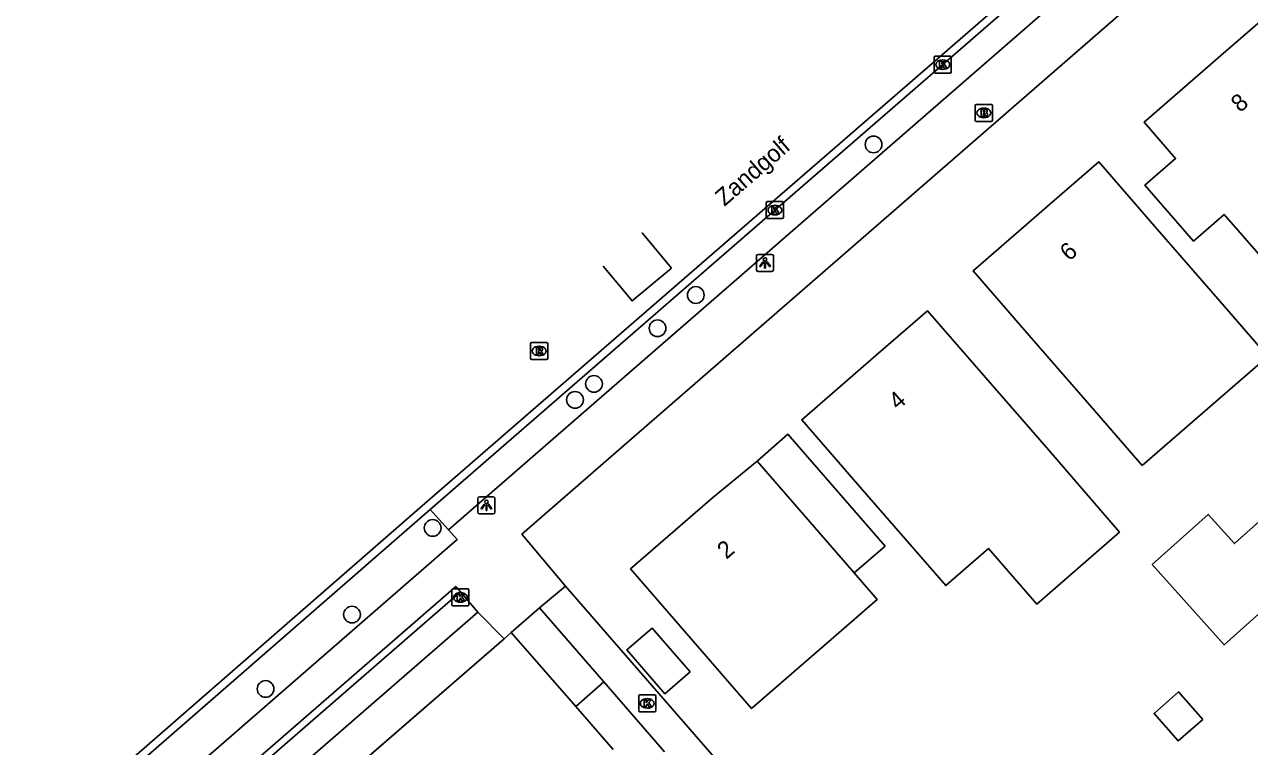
# Model space of a CAD drawing. Extents: x 155888 to 156864, y 383882 to 384671.
# Drawn here: x 156267.2 to 156338.8, y 384366.1 to 384408.3 of the extents above; entities that cross this region are included whole.
import ezdxf

# ---------------------------------------------------------------- set-up
doc = ezdxf.new("R2010")
doc.units = 0
for name, color, linetype in [('IMGEO_Boom', 7, 'Continuous'), ('IMGEO_Brandkraan', 7, 'Continuous'), ('IMGEO_Groenvoorziening', 7, 'Continuous'), ('IMGEO_Kolk', 7, 'Continuous'), ('IMGEO_Lichtpunt', 7, 'Continuous'), ('IMGEO_Muur', 7, 'Continuous'), ('IMGEO_Openbare_ruimte_label', 7, 'Continuous'), ('IMGEO_Pand', 7, 'Continuous'), ('IMGEO_Pand_nummerreeks', 7, 'Continuous'), ('IMGEO_Parkeervlak_open', 7, 'Continuous'), ('IMGEO_Rijbaan_lokaal_gesloten', 7, 'Continuous'), ('IMGEO_Rijbaan_lokaal_open', 7, 'Continuous'), ('IMGEO_Rioolput', 7, 'Continuous'), ('IMGEO_Voetpad_open', 7, 'Continuous')]:
    doc.layers.add(name, color=color, linetype=linetype)

msp = doc.modelspace()

# ---------------------------------------------------------------- linework, layer by layer
at = {"layer": 'IMGEO_Boom'}
for centre in [(156316.809, 384401.321), (156306.429, 384392.523), (156304.196, 384390.58), (156300.484, 384387.329), (156299.377, 384386.398), (156291.065, 384378.916), (156286.354, 384373.854), (156281.309, 384369.511)]:
    msp.add_circle(centre, 0.489, dxfattribs=at)
at = {"layer": 'IMGEO_Brandkraan'}
for p, q in [((156322.747, 384402.736), (156322.747, 384403.588)), ((156322.822, 384403.662), (156323.674, 384403.662)), ((156323.235, 384403.442), (156323.26, 384403.442)), ((156323.748, 384403.588), (156323.748, 384402.736)), ((156323.674, 384402.662), (156322.822, 384402.662)), ((156323.258, 384402.882), (156323.233, 384402.882))]:
    msp.add_line(p, q, dxfattribs=at)
for points in [[(156322.747, 384402.736), (156322.747, 384403.588)], [(156322.822, 384403.662), (156323.674, 384403.662)], [(156323.095, 384403.362), (156323.095, 384402.962), (156323.308, 384402.962)], [(156323.326, 384403.362), (156323.095, 384403.362)], [(156323.748, 384403.588), (156323.748, 384402.736)], [(156323.674, 384402.662), (156322.822, 384402.662)], [(156323.274, 384403.281), (156323.22, 384403.281), (156323.22, 384403.205)], [(156323.22, 384403.205), (156323.273, 384403.205)], [(156323.282, 384403.129), (156323.22, 384403.129), (156323.22, 384403.048)], [(156323.22, 384403.048), (156323.282, 384403.048)]]:
    msp.add_lwpolyline(points, dxfattribs=at)
for centre, radius, start, end in [((156322.824, 384403.586), 0.0765, 91.55205, 178.44795), ((156322.824, 384403.586), 0.0765, 91.55205, 178.44795), ((156323.33, 384403.217), 0.145, 59.4692, 91.53667), ((156323.355, 384403.264), 0.0922, 285.51372, 58.15012), ((156323.672, 384403.586), 0.0765, 1.55205, 88.44795), ((156323.672, 384403.586), 0.0765, 1.55205, 88.44795), ((156322.824, 384402.738), 0.0765, 181.55205, 268.44795), ((156322.824, 384402.738), 0.0765, 181.55205, 268.44795), ((156323.275, 384403.243), 0.0379, 267.82845, 90.93552), ((156323.283, 384403.088), 0.0404, 269.87594, 90.50774), ((156323.314, 384403.213), 0.251, 268.66757, 293.53466), ((156323.36, 384403.072), 0.105, 301.31148, 78.98903), ((156323.672, 384402.738), 0.0765, 271.55205, 358.44795), ((156323.672, 384402.738), 0.0765, 271.55205, 358.44795)]:
    msp.add_arc(centre, radius, start, end, dxfattribs=at)
for centre, major_axis, ratio, start_param, end_param in [((156323.234, 384403.162), (-0.387, 0.002), 0.722429, 4.712389, 7.853982), ((156323.259, 384403.162), (-0.39, 0.002), 0.717154, 1.570796, 4.712389)]:
    msp.add_ellipse(centre, major_axis=major_axis, ratio=ratio, start_param=start_param, end_param=end_param, dxfattribs=at)
at = {"layer": 'IMGEO_Groenvoorziening'}
msp.add_lwpolyline([(156286.571, 384364.92), (156295.231, 384372.447)], dxfattribs=at)
at = {"layer": 'IMGEO_Kolk'}
for p, q in [((156320.346, 384405.555), (156320.346, 384406.407)), ((156320.421, 384406.481), (156321.273, 384406.481)), ((156320.834, 384406.261), (156320.859, 384406.261)), ((156321.347, 384406.407), (156321.347, 384405.555)), ((156321.273, 384405.481), (156320.421, 384405.481)), ((156320.857, 384405.701), (156320.832, 384405.701)), ((156310.547, 384397.058), (156310.547, 384397.91)), ((156310.622, 384397.984), (156311.474, 384397.984)), ((156311.035, 384397.764), (156311.06, 384397.764)), ((156311.548, 384397.91), (156311.548, 384397.058)), ((156311.474, 384396.984), (156310.622, 384396.984)), ((156311.058, 384397.204), (156311.033, 384397.204)), ((156292.183, 384374.432), (156292.183, 384375.284)), ((156292.258, 384375.358), (156293.11, 384375.358)), ((156292.671, 384375.138), (156292.696, 384375.138)), ((156293.184, 384375.284), (156293.184, 384374.432)), ((156293.11, 384374.358), (156292.258, 384374.358)), ((156292.694, 384374.578), (156292.669, 384374.578)), ((156303.096, 384368.243), (156303.096, 384369.095)), ((156303.171, 384369.169), (156304.023, 384369.169)), ((156304.097, 384369.095), (156304.097, 384368.243)), ((156303.607, 384368.389), (156303.582, 384368.389)), ((156303.584, 384368.949), (156303.609, 384368.949)), ((156304.023, 384368.169), (156303.171, 384368.169))]:
    msp.add_line(p, q, dxfattribs=at)
for points in [[(156320.346, 384405.555), (156320.346, 384406.407)], [(156320.421, 384406.481), (156321.273, 384406.481)], [(156320.667, 384406.181), (156320.79, 384406.181), (156320.79, 384406.03), (156320.92, 384406.181), (156321.084, 384406.181), (156320.938, 384406.03), (156321.091, 384405.781), (156320.939, 384405.781), (156320.854, 384405.945), (156320.79, 384405.878), (156320.79, 384405.781), (156320.667, 384405.781), (156320.667, 384406.181)], [(156321.347, 384406.407), (156321.347, 384405.555)], [(156321.273, 384405.481), (156320.421, 384405.481)], [(156310.547, 384397.058), (156310.547, 384397.91)], [(156310.622, 384397.984), (156311.474, 384397.984)], [(156310.868, 384397.684), (156310.991, 384397.684), (156310.991, 384397.533), (156311.121, 384397.684), (156311.285, 384397.684), (156311.139, 384397.533), (156311.292, 384397.284), (156311.14, 384397.284), (156311.055, 384397.448), (156310.991, 384397.381), (156310.991, 384397.284), (156310.868, 384397.284), (156310.868, 384397.684)], [(156311.548, 384397.91), (156311.548, 384397.058)], [(156311.474, 384396.984), (156310.622, 384396.984)], [(156292.183, 384374.432), (156292.183, 384375.284)], [(156292.258, 384375.358), (156293.11, 384375.358)], [(156292.504, 384375.058), (156292.627, 384375.058), (156292.627, 384374.907), (156292.757, 384375.058), (156292.921, 384375.058), (156292.775, 384374.907), (156292.928, 384374.658), (156292.776, 384374.658), (156292.691, 384374.822), (156292.627, 384374.755), (156292.627, 384374.658), (156292.504, 384374.658), (156292.504, 384375.058)], [(156293.184, 384375.284), (156293.184, 384374.432)], [(156293.11, 384374.358), (156292.258, 384374.358)], [(156303.096, 384368.243), (156303.096, 384369.095)], [(156303.171, 384369.169), (156304.023, 384369.169)], [(156304.097, 384369.095), (156304.097, 384368.243)], [(156303.417, 384368.869), (156303.54, 384368.869), (156303.54, 384368.718), (156303.67, 384368.869), (156303.834, 384368.869), (156303.688, 384368.718), (156303.841, 384368.469), (156303.689, 384368.469), (156303.604, 384368.633), (156303.54, 384368.566), (156303.54, 384368.469), (156303.417, 384368.469), (156303.417, 384368.869)], [(156304.023, 384368.169), (156303.171, 384368.169)]]:
    msp.add_lwpolyline(points, dxfattribs=at)
for centre, start, end in [((156320.423, 384406.405), 91.55205, 178.44795), ((156320.423, 384406.405), 91.55205, 178.44795), ((156321.271, 384406.405), 1.55205, 88.44795), ((156321.271, 384406.405), 1.55205, 88.44795), ((156320.423, 384405.557), 181.55205, 268.44795), ((156320.423, 384405.557), 181.55205, 268.44795), ((156321.271, 384405.557), 271.55205, 358.44795), ((156321.271, 384405.557), 271.55205, 358.44795), ((156310.624, 384397.908), 91.55205, 178.44795), ((156310.624, 384397.908), 91.55205, 178.44795), ((156311.472, 384397.908), 1.55205, 88.44795), ((156311.472, 384397.908), 1.55205, 88.44795), ((156310.624, 384397.06), 181.55205, 268.44795), ((156310.624, 384397.06), 181.55205, 268.44795), ((156311.472, 384397.06), 271.55205, 358.44795), ((156311.472, 384397.06), 271.55205, 358.44795), ((156292.26, 384375.282), 91.55205, 178.44795), ((156292.26, 384375.282), 91.55205, 178.44795), ((156293.108, 384375.282), 1.55205, 88.44795), ((156293.108, 384375.282), 1.55205, 88.44795), ((156292.26, 384374.434), 181.55205, 268.44795), ((156292.26, 384374.434), 181.55205, 268.44795), ((156293.108, 384374.434), 271.55205, 358.44795), ((156293.108, 384374.434), 271.55205, 358.44795), ((156303.173, 384369.093), 91.55205, 178.44795), ((156303.173, 384369.093), 91.55205, 178.44795), ((156304.021, 384369.093), 1.55205, 88.44795), ((156304.021, 384369.093), 1.55205, 88.44795), ((156303.173, 384368.245), 181.55205, 268.44795), ((156303.173, 384368.245), 181.55205, 268.44795), ((156304.021, 384368.245), 271.55205, 358.44795), ((156304.021, 384368.245), 271.55205, 358.44795)]:
    msp.add_arc(centre, 0.0765, start, end, dxfattribs=at)
for centre, major_axis, ratio, start_param, end_param in [((156320.833, 384405.981), (-0.387, 0.002), 0.722429, 4.712389, 7.853982), ((156320.858, 384405.981), (-0.39, 0.002), 0.717154, 1.570796, 4.712389), ((156311.034, 384397.484), (-0.387, 0.002), 0.722429, 4.712389, 7.853982), ((156311.059, 384397.484), (-0.39, 0.002), 0.717154, 1.570796, 4.712389), ((156292.67, 384374.858), (-0.387, 0.002), 0.722429, 4.712389, 7.853982), ((156292.695, 384374.858), (-0.39, 0.002), 0.717154, 1.570796, 4.712389), ((156303.583, 384368.669), (-0.387, 0.002), 0.722429, 4.712389, 7.853982), ((156303.608, 384368.669), (-0.39, 0.002), 0.717154, 1.570796, 4.712389)]:
    msp.add_ellipse(centre, major_axis=major_axis, ratio=ratio, start_param=start_param, end_param=end_param, dxfattribs=at)
at = {"layer": 'IMGEO_Lichtpunt'}
for p, q in [((156309.972, 384394.803), (156309.972, 384393.996)), ((156309.972, 384394.803), (156309.972, 384393.996)), ((156310.874, 384394.898), (156310.066, 384394.898)), ((156310.874, 384394.898), (156310.066, 384394.898)), ((156310.968, 384393.996), (156310.968, 384394.803)), ((156310.968, 384393.996), (156310.968, 384394.803)), ((156310.066, 384393.902), (156310.874, 384393.902)), ((156310.066, 384393.902), (156310.874, 384393.902)), ((156293.703, 384380.644), (156293.703, 384379.837)), ((156293.703, 384380.644), (156293.703, 384379.837)), ((156294.605, 384380.739), (156293.797, 384380.739)), ((156294.605, 384380.739), (156293.797, 384380.739)), ((156294.699, 384379.837), (156294.699, 384380.644)), ((156294.699, 384379.837), (156294.699, 384380.644)), ((156293.797, 384379.743), (156294.605, 384379.743)), ((156293.797, 384379.743), (156294.605, 384379.743))]:
    msp.add_line(p, q, dxfattribs=at)
for points in [[(156310.346, 384394.467), (156310.385, 384394.439), (156310.197, 384394.177), (156310.159, 384394.204), (156310.346, 384394.467)], [(156310.448, 384394.419), (156310.495, 384394.419), (156310.495, 384394.097), (156310.448, 384394.097), (156310.448, 384394.419)], [(156310.558, 384394.439), (156310.596, 384394.466), (156310.783, 384394.204), (156310.744, 384394.176), (156310.558, 384394.439)], [(156294.077, 384380.308), (156294.116, 384380.28), (156293.928, 384380.018), (156293.89, 384380.045), (156294.077, 384380.308)], [(156294.179, 384380.26), (156294.226, 384380.26), (156294.226, 384379.938), (156294.179, 384379.938), (156294.179, 384380.26)], [(156294.289, 384380.28), (156294.327, 384380.307), (156294.514, 384380.045), (156294.475, 384380.017), (156294.289, 384380.28)]]:
    msp.add_lwpolyline(points, dxfattribs=at)
for centre in [(156310.471, 384394.601), (156294.202, 384380.442)]:
    msp.add_circle(centre, 0.0994, dxfattribs=at)
for centre, start, end in [((156310.066, 384394.803), 90, 180), ((156310.066, 384394.803), 90, 180), ((156310.874, 384394.803), 0, 90), ((156310.874, 384394.803), 0, 90), ((156310.066, 384393.996), 180, 270), ((156310.066, 384393.996), 180, 270), ((156310.874, 384393.996), 270, 0), ((156310.874, 384393.996), 270, 360), ((156293.797, 384380.644), 90, 180), ((156293.797, 384380.644), 90, 180), ((156294.605, 384380.644), 0, 90), ((156294.605, 384380.644), 0, 90), ((156293.797, 384379.837), 180, 270), ((156293.797, 384379.837), 180, 270), ((156294.605, 384379.837), 270, 0), ((156294.605, 384379.837), 270, 360)]:
    msp.add_arc(centre, 0.0946, start, end, dxfattribs=at)
at = {"layer": 'IMGEO_Muur'}
for points in [[(156272.551, 384358.226), (156292.415, 384375.503), (156292.682, 384375.176)], [(156292.682, 384375.176), (156273.21, 384358.24), (156274.048, 384357.308), (156273.681, 384356.97)], [(156295.231, 384372.447), (156295.653, 384372.814)], [(156283.993, 384362.677), (156295.231, 384372.447)]]:
    msp.add_lwpolyline(points, dxfattribs=at)
at = {"layer": 'IMGEO_Pand'}
for points in [[(156344.491, 384398.636), (156339.686, 384394.461), (156337.28, 384397.229), (156335.484, 384395.669), (156332.647, 384398.935), (156334.443, 384400.495), (156332.603, 384402.614), (156337.378, 384406.762), (156339.941, 384408.989), (156343.223, 384405.211), (156347.024, 384400.836), (156344.491, 384398.636)], [(156332.496, 384382.561), (156329.702, 384385.778), (156325.9, 384390.155), (156322.619, 384393.931), (156327.384, 384398.07), (156329.957, 384400.306), (156333.237, 384396.531), (156337.04, 384392.153), (156339.834, 384388.937), (156332.496, 384382.561)], [(156327.036, 384383.455), (156331.17, 384378.672), (156326.338, 384374.473), (156323.518, 384377.718), (156321.026, 384375.553), (156319.698, 384377.08), (156315.894, 384381.458), (156312.615, 384385.233), (156317.397, 384389.387), (156319.953, 384391.608), (156323.231, 384387.835), (156327.036, 384383.455)], [(156310.009, 384382.821), (156311.812, 384384.387), (156317.486, 384377.855), (156315.684, 384376.289)], [(156315.684, 384376.289), (156317.028, 384374.742), (156314.495, 384372.542), (156309.69, 384368.367), (156302.607, 384376.52), (156307.4, 384380.684), (156310.009, 384382.821)], [(156310.009, 384382.821), (156315.684, 384376.289)], [(156339.32, 384379.293), (156340.809, 384377.629), (156342.733, 384379.35), (156343.919, 384378.025), (156337.278, 384372.083), (156333.082, 384376.774), (156336.357, 384379.704), (156337.878, 384378.003), (156339.32, 384379.293)], [(156295.653, 384372.814), (156297.298, 384374.244)], [(156297.298, 384374.244), (156301.064, 384369.918)], [(156299.42, 384368.487), (156295.653, 384372.814)], [(156306.102, 384370.504), (156304.628, 384369.223), (156302.399, 384371.788), (156303.874, 384373.069), (156306.102, 384370.504)], [(156301.064, 384369.918), (156299.42, 384368.487)], [(156304.609, 384365.845), (156301.064, 384369.918)], [(156336.032, 384367.73), (156334.617, 384369.34), (156333.186, 384368.081), (156334.602, 384366.472), (156336.032, 384367.73)], [(156299.42, 384368.487), (156301.599, 384365.983)]]:
    msp.add_lwpolyline(points, dxfattribs=at)
at = {"layer": 'IMGEO_Parkeervlak_open'}
msp.add_lwpolyline([(156291.983, 384378.815), (156290.916, 384379.992)], dxfattribs=at)
at = {"layer": 'IMGEO_Rijbaan_lokaal_gesloten'}
msp.add_lwpolyline([(156268.182, 384354.901), (156267.947, 384355.223), (156267.744, 384355.566), (156267.574, 384355.926), (156267.438, 384356.301), (156267.338, 384356.687), (156267.275, 384357.08), (156267.246, 384357.352), (156267.231, 384357.789), (156267.255, 384358.225), (156267.318, 384358.657), (156267.419, 384359.082), (156267.558, 384359.496), (156267.734, 384359.896), (156267.944, 384360.279), (156268.136, 384360.564), (156268.459, 384360.973), (156268.817, 384361.352), (156269.208, 384361.697), (156290.614, 384380.339), (156310.746, 384397.831), (156320.547, 384406.328), (156364.415, 384444.431)], dxfattribs=at)
at = {"layer": 'IMGEO_Rijbaan_lokaal_open'}
for points in [[(156290.916, 384379.992), (156311.048, 384397.484), (156320.848, 384405.981), (156363.215, 384442.778)], [(156303.292, 384396.148), (156303.292, 384396.148), (156305.005, 384394.094)], [(156305.005, 384394.094), (156302.71, 384392.18), (156301.015, 384394.212)], [(156269.697, 384361.495), (156269.932, 384361.718), (156290.916, 384379.992)]]:
    msp.add_lwpolyline(points, dxfattribs=at)
at = {"layer": 'IMGEO_Rioolput'}
for p, q in [((156296.858, 384389.754), (156297.71, 384389.754)), ((156296.783, 384388.828), (156296.783, 384389.68)), ((156297.271, 384389.534), (156297.296, 384389.534)), ((156297.784, 384389.68), (156297.784, 384388.828)), ((156297.71, 384388.754), (156296.858, 384388.754)), ((156297.294, 384388.974), (156297.269, 384388.974))]:
    msp.add_line(p, q, dxfattribs=at)
for points in [[(156296.858, 384389.754), (156297.71, 384389.754)], [(156296.783, 384388.828), (156296.783, 384389.68)], [(156297.372, 384389.452), (156297.12, 384389.454), (156297.12, 384389.054)], [(156297.12, 384389.054), (156297.244, 384389.054), (156297.244, 384389.216), (156297.255, 384389.216)], [(156297.298, 384389.373), (156297.244, 384389.373), (156297.244, 384389.292)], [(156297.244, 384389.292), (156297.296, 384389.292)], [(156297.302, 384389.187), (156297.373, 384389.054), (156297.513, 384389.054), (156297.448, 384389.18)], [(156297.784, 384389.68), (156297.784, 384388.828)], [(156297.71, 384388.754), (156296.858, 384388.754)]]:
    msp.add_lwpolyline(points, dxfattribs=at)
for centre, radius, start, end in [((156296.86, 384389.678), 0.0765, 91.55205, 178.44795), ((156296.86, 384389.678), 0.0765, 91.55205, 178.44795), ((156297.708, 384389.678), 0.0765, 1.55205, 88.44795), ((156297.708, 384389.678), 0.0765, 1.55205, 88.44795), ((156297.254, 384389.163), 0.0533, 26.02933, 88.69889), ((156297.28, 384389.481), 0.19, 274.7715, 282.96867), ((156297.304, 384389.277), 0.0964, 77.00612, 93.18647), ((156297.318, 384389.334), 0.0378, 276.66336, 79.67722), ((156297.371, 384389.342), 0.109, 350.36119, 89.41601), ((156297.369, 384389.342), 0.112, 277.58423, 350.98172), ((156297.353, 384389.127), 0.108, 29.51342, 73.79051), ((156296.86, 384388.83), 0.0765, 181.55205, 268.44795), ((156296.86, 384388.83), 0.0765, 181.55205, 268.44795), ((156297.708, 384388.83), 0.0765, 271.55205, 358.44795), ((156297.708, 384388.83), 0.0765, 271.55205, 358.44795)]:
    msp.add_arc(centre, radius, start, end, dxfattribs=at)
for centre, major_axis, ratio, start_param, end_param in [((156297.27, 384389.254), (-0.387, 0.002), 0.722429, 4.712389, 7.853982), ((156297.295, 384389.254), (-0.39, 0.002), 0.717154, 1.570796, 4.712389)]:
    msp.add_ellipse(centre, major_axis=major_axis, ratio=ratio, start_param=start_param, end_param=end_param, dxfattribs=at)
at = {"layer": 'IMGEO_Voetpad_open'}
for points in [[(156364.212, 384441.65), (156291.983, 384378.815)], [(156366.216, 384439.396), (156296.268, 384378.553), (156298.818, 384375.511)], [(156291.983, 384378.815), (156292.5, 384378.244), (156271.241, 384359.744), (156269.697, 384361.495)], [(156297.298, 384374.244), (156298.818, 384375.511)], [(156298.818, 384375.511), (156338.119, 384330.3)], [(156292.682, 384375.176), (156293.707, 384373.989)], [(156293.707, 384373.989), (156275.181, 384357.889), (156276.594, 384356.241)], [(156295.231, 384372.447), (156293.707, 384373.989)], [(156295.231, 384372.447), (156295.653, 384372.814)]]:
    msp.add_lwpolyline(points, dxfattribs=at)

# ---------------------------------------------------------------- texts
at = {"layer": 'IMGEO_Openbare_ruimte_label'}
msp.add_text('Zandgolf', height=1, rotation=40.98653, dxfattribs=at).set_placement((156308.104, 384397.669))
at = {"layer": 'IMGEO_Pand_nummerreeks'}
for s, rotation, p in [('8', 40.98367, (156338.218, 384403.147)), ('6', 40.98367, (156328.231, 384394.462)), ('4', 40.98298, (156318.228, 384385.764)), ('2', 40.98367, (156308.217, 384377.049))]:
    msp.add_text(s, height=1, rotation=rotation, dxfattribs=at).set_placement(p)

doc.saveas('drawing.dxf')
